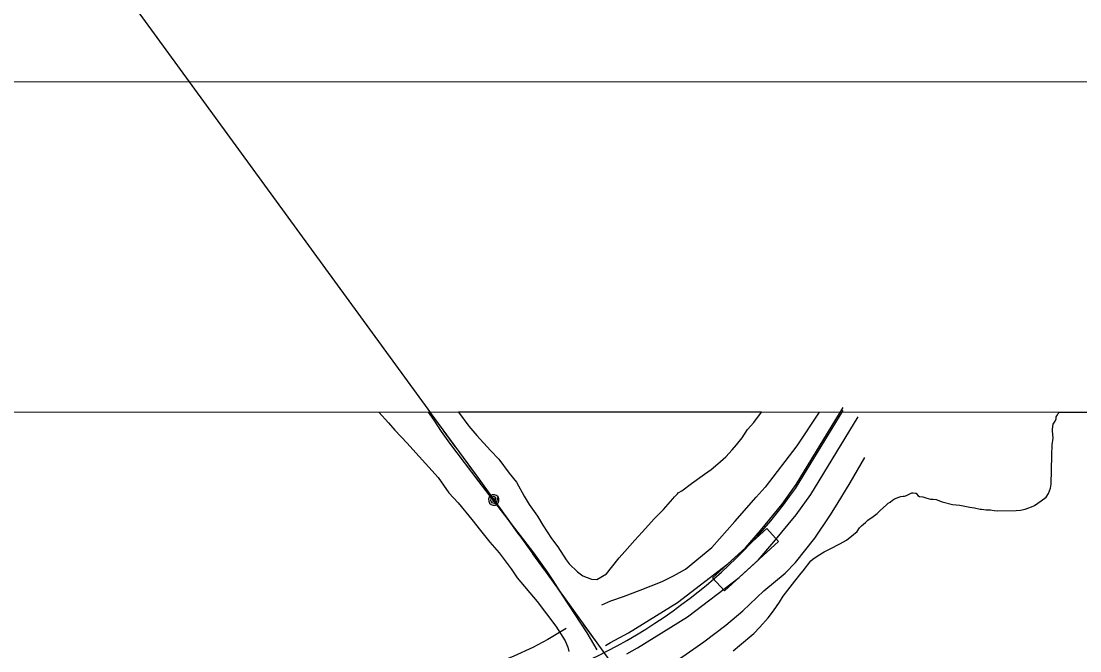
# Model space of a CAD drawing. Extents: x 3250478 to 3288318, y 788638 to 816472.
# Drawn here: x 3277399 to 3279207, y 811795 to 812869 of the extents above; entities that cross this region are included whole.
import ezdxf

# ---------------------------------------------------------------- set-up
doc = ezdxf.new("R2010")
doc.units = 0
for name, color, linetype in [('V-ANNO-SYMB', 7, 'Continuous'), ('V-GRID-FRAM', 7, 'Continuous'), ('V-ROAD-CNTR', 7, 'Continuous'), ('V-SITE-VEGE', 7, 'Continuous'), ('V-TOPO-SHOR', 7, 'Continuous'), ('V-UTIL-LINE', 7, 'Continuous')]:
    doc.layers.add(name, color=color, linetype=linetype)

msp = doc.modelspace()

# ---------------------------------------------------------------- linework, layer by layer
at = {"layer": 'V-ANNO-SYMB'}
msp.add_lwpolyline([(3253811.8, 789856.3), (3286895, 789846.6), (3286901.6, 812763.2), (3253818.4, 812772.8), (3253811.8, 789856.3)], dxfattribs=at)
at = {"layer": 'V-GRID-FRAM'}
msp.add_lwpolyline([(3254649.6, 812209.1), (3286070.1, 812200), (3286072.7, 794013.5), (3254636.4, 794022.7), (3254649.6, 812209.1)], dxfattribs=at)
at = {"layer": 'V-ROAD-CNTR'}
for points in [[(3278382.6, 811796.3), (3278365.3, 811825.1), (3278323.2, 811889.6), (3278307.7, 811914.6), (3278297, 811929.9), (3278274.5, 811961.8), (3278224.9, 812026.4), (3278180.9, 812083), (3278131.3, 812149), (3278116.7, 812169.2), (3278104.2, 812188.1), (3278094.6, 812202.3)], [(3278396.6, 811803.7), (3278405.6, 811808.6), (3278436, 811825.5), (3278519.6, 811877.2), (3278605.9, 811943), (3278636, 811970.4), (3278661.5, 812000), (3278698.2, 812045), (3278722.1, 812078.3), (3278802.5, 812209.9)], [(3278721.3, 812072), (3278802.5, 812204.7)], [(3278433.4, 811789.7), (3278451.2, 811799.7), (3278536.6, 811852.4), (3278625.1, 811920), (3278657.5, 811949.4), (3278684.5, 811980.7), (3278722.1, 812026.8), (3278747.2, 812061.7), (3278828.1, 812194.2)]]:
    msp.add_lwpolyline(points, dxfattribs=at)
msp.add_lwpolyline([(3278579.8, 811919.4), (3278672.3, 812003.5), (3278692.5, 811981.3), (3278600, 811897.2)], close=True, dxfattribs=at)
for centre, radius, start, end in [((3278023.3, 812563.1), 853.5, 306.1927, 324.8704), ((3277985.8, 812593.3), 900.1, 287.8825, 306.9855)]:
    msp.add_arc(centre, radius, start, end, dxfattribs=at)
at = {"layer": 'V-SITE-VEGE'}
for p, q in [((3274431.8, 812203.3), (3278010, 812202.3)), ((3278010, 812202.3), (3278026.4, 812183.6)), ((3278663.4, 812202.1), (3278145.6, 812202.3)), ((3278145.6, 812202.3), (3278163.8, 812178.4)), ((3278650.2, 812184.5), (3278663.4, 812202.1)), ((3279169.8, 812199.8), (3279172, 812202)), ((3279172, 812202), (3279522, 812201.9)), ((3278026.4, 812183.6), (3278037.4, 812171.2)), ((3278639.4, 812172.4), (3278650.2, 812184.5)), ((3279161.4, 812181.4), (3279164.3, 812186.6)), ((3279164.3, 812186.6), (3279166.1, 812190.6)), ((3279166.1, 812190.6), (3279166.2, 812194.1)), ((3279166.2, 812194.1), (3279167.4, 812195.8)), ((3279167.4, 812195.8), (3279169.8, 812199.8)), ((3278037.4, 812171.2), (3278058.2, 812148.9)), ((3278163.8, 812178.4), (3278177.3, 812162)), ((3278630.2, 812158.4), (3278639.4, 812172.4)), ((3279160, 812172.8), (3279161.4, 812181.4)), ((3279160, 812169.9), (3279160, 812172.8)), ((3279160.9, 812157.7), (3279160, 812169.9)), ((3278058.2, 812148.9), (3278073, 812132.7)), ((3278177.3, 812162), (3278200.3, 812136.7)), ((3278613.3, 812137.6), (3278620.3, 812146.3)), ((3278620.3, 812146.3), (3278630.2, 812158.4)), ((3279158.7, 812128.2), (3279159.6, 812146.1)), ((3279159.6, 812146.1), (3279160.9, 812157.7)), ((3278073, 812132.7), (3278095.1, 812107.9)), ((3278200.3, 812136.7), (3278214.9, 812122)), ((3278602.5, 812125.6), (3278613.3, 812137.6)), ((3279157.8, 812079), (3279158.7, 812128.2)), ((3278214.9, 812122), (3278232.5, 812098)), ((3278577.3, 812104.4), (3278588.9, 812113.7)), ((3278588.9, 812113.7), (3278602.5, 812125.6)), ((3278095.1, 812107.9), (3278111, 812090.6)), ((3278232.5, 812098), (3278245.1, 812082.6)), ((3278543.7, 812080.1), (3278565.8, 812096)), ((3278565.8, 812096), (3278577.3, 812104.4)), ((3278111, 812090.6), (3278129.4, 812064.6)), ((3278245.1, 812082.6), (3278258.2, 812058.9)), ((3278527.4, 812067.5), (3278543.7, 812080.1)), ((3279156.5, 812072.1), (3279157.8, 812079)), ((3278129.4, 812064.6), (3278145.3, 812047.2)), ((3278258.2, 812058.9), (3278266.4, 812044.6)), ((3278511.8, 812053.9), (3278514.8, 812057.4)), ((3278514.8, 812057.4), (3278519.7, 812062.5)), ((3278519.7, 812062.5), (3278520.8, 812064.3)), ((3278520.8, 812064.3), (3278527.4, 812067.5)), ((3278890.4, 812054.3), (3278897.4, 812057)), ((3278897.4, 812057), (3278900.9, 812058.1)), ((3278900.9, 812058.1), (3278905, 812058.6)), ((3278905, 812058.6), (3278907.3, 812058.6)), ((3278907.3, 812058.6), (3278910.8, 812059.7)), ((3278910.8, 812059.7), (3278920.1, 812064.2)), ((3278920.1, 812064.2), (3278922.4, 812064.1)), ((3278922.4, 812064.1), (3278925.9, 812063.5)), ((3278925.9, 812063.5), (3278927.1, 812063.5)), ((3278927.1, 812063.5), (3278929.9, 812059.9)), ((3278929.9, 812059.9), (3278932.7, 812058.1)), ((3278932.7, 812058.1), (3278938.5, 812057.5)), ((3278938.5, 812057.5), (3278943.7, 812055.6)), ((3278943.7, 812055.6), (3278951.8, 812053.7)), ((3279140.5, 812050.4), (3279149.3, 812057.2)), ((3279149.3, 812057.2), (3279153.4, 812063.4)), ((3279153.4, 812063.4), (3279156.5, 812072.1)), ((3278145.3, 812047.2), (3278168.6, 812018.7)), ((3278266.4, 812044.6), (3278280.6, 812024.5)), ((3278496, 812035.8), (3278511.8, 812053.9)), ((3278866.3, 812035), (3278876.3, 812043.5)), ((3278876.3, 812043.5), (3278879.3, 812046.9)), ((3278879.3, 812046.9), (3278882.8, 812048.6)), ((3278882.8, 812048.6), (3278886.9, 812052)), ((3278886.9, 812052), (3278890.4, 812054.3)), ((3278951.8, 812053.7), (3278956.4, 812053.7)), ((3278956.4, 812053.7), (3278961.6, 812053)), ((3278961.6, 812053), (3278971.4, 812048.8)), ((3278971.4, 812048.8), (3278989.2, 812044.4)), ((3278989.2, 812044.4), (3279002, 812043)), ((3279002, 812043), (3279018.7, 812039.8)), ((3279018.7, 812039.8), (3279026.8, 812038.5)), ((3279026.8, 812038.5), (3279036.6, 812036.6)), ((3279113.6, 812036.4), (3279117.7, 812038)), ((3279117.7, 812038), (3279124.1, 812040.2)), ((3279124.1, 812040.2), (3279129.3, 812042.5)), ((3279129.3, 812042.5), (3279135.2, 812046.4)), ((3279135.2, 812046.4), (3279140.5, 812050.4)), ((3278280.6, 812024.5), (3278289.6, 812009.3)), ((3278459.7, 811997.1), (3278480.4, 812020.4)), ((3278480.4, 812020.4), (3278496, 812035.8)), ((3278844.6, 812017.5), (3278854, 812023.7)), ((3278854, 812023.7), (3278860.4, 812029.3)), ((3278860.4, 812029.3), (3278866.3, 812035)), ((3279036.6, 812036.6), (3279038.9, 812036.6)), ((3279038.9, 812036.6), (3279047, 812035.2)), ((3279047, 812035.2), (3279053.9, 812035.1)), ((3279053.9, 812035.1), (3279060.3, 812033.9)), ((3279060.3, 812033.9), (3279066.1, 812033.7)), ((3279066.1, 812033.7), (3279097.9, 812034.3)), ((3279097.9, 812034.3), (3279105.5, 812034.8)), ((3279105.5, 812034.8), (3279113.6, 812036.4)), ((3278168.6, 812018.7), (3278183.3, 812000.1)), ((3278289.6, 812009.3), (3278304.5, 811986.4)), ((3278826.3, 811998.1), (3278830.5, 812004.4)), ((3278830.5, 812004.4), (3278834, 812007.8)), ((3278834, 812007.8), (3278840.5, 812013.5)), ((3278840.5, 812013.5), (3278844.6, 812017.5)), ((3278183.3, 812000.1), (3278199.3, 811980.3)), ((3278304.5, 811986.4), (3278315.5, 811971.9)), ((3278430.1, 811964.3), (3278446.9, 811983.3)), ((3278446.9, 811983.3), (3278459.7, 811997.1)), ((3278797, 811977.2), (3278808.1, 811983.4)), ((3278808.1, 811983.4), (3278820.4, 811993)), ((3278820.4, 811993), (3278826.3, 811998.1)), ((3278199.3, 811980.3), (3278215.2, 811961.7)), ((3278315.5, 811971.9), (3278329.5, 811950)), ((3278770.1, 811963.8), (3278780.6, 811968.8)), ((3278780.6, 811968.8), (3278797, 811977.2)), ((3278215.2, 811961.7), (3278236, 811934.4)), ((3278329.5, 811950), (3278334.6, 811943.2)), ((3278407.2, 811936.6), (3278420.2, 811953.1)), ((3278420.2, 811953.1), (3278430.1, 811964.3)), ((3278734.2, 811931.4), (3278747.2, 811948)), ((3278747.2, 811948), (3278750.8, 811950.8)), ((3278750.8, 811950.8), (3278760.1, 811957.6)), ((3278760.1, 811957.6), (3278770.1, 811963.8)), ((3278236, 811934.4), (3278245.8, 811919.5)), ((3278334.6, 811943.2), (3278349.2, 811929.5)), ((3278349.2, 811929.5), (3278357.9, 811922.5)), ((3278398.3, 811926.2), (3278407.2, 811936.6)), ((3278730.7, 811927.4), (3278734.2, 811931.4)), ((3278245.8, 811919.5), (3278280.2, 811878.6)), ((3278357.9, 811922.5), (3278373, 811916.9)), ((3278373, 811916.9), (3278382.1, 811916.3)), ((3278382.1, 811916.3), (3278398.3, 811926.2)), ((3278712.3, 811903.5), (3278720, 811913.7)), ((3278720, 811913.7), (3278730.7, 811927.4)), ((3278700.4, 811888), (3278712.3, 811903.5)), ((3278280.2, 811878.6), (3278312, 811836.5)), ((3278683.8, 811862.9), (3278693.9, 811877.7)), ((3278693.9, 811877.7), (3278700.4, 811888)), ((3278674.3, 811850.9), (3278683.8, 811862.9)), ((3278660.1, 811834.9), (3278674.3, 811850.9)), ((3278312, 811836.5), (3278327.9, 811811.7)), ((3278625.9, 811803.7), (3278650.1, 811824.1)), ((3278650.1, 811824.1), (3278660.1, 811834.9)), ((3278327.9, 811811.7), (3278332.8, 811800.6)), ((3278614.8, 811794.6), (3278625.9, 811803.7)), ((3278332.8, 811800.6), (3278334, 811793.2))]:
    msp.add_line(p, q, dxfattribs=at)
at = {"layer": 'V-TOPO-SHOR'}
for points in [[(3278761.9, 812202.1), (3278723.4, 812144.3), (3278669.5, 812074.2)], [(3278602.5, 811838.5), (3278631.2, 811862.8), (3278667, 811897.1), (3278703.5, 811927.4), (3278721.1, 811945.2), (3278754.3, 811987), (3278780, 812025.2), (3278792.6, 812044.9), (3278814.3, 812081.6), (3278839.7, 812124.6)], [(3278390.7, 811872.9), (3278405.8, 811880), (3278427.6, 811887.5), (3278456.2, 811898), (3278493.4, 811913.1), (3278512.9, 811922.4), (3278533.5, 811934), (3278578.3, 811970.8), (3278617.6, 812015.4), (3278654.3, 812056.7), (3278669.5, 812074.2)], [(3278329.7, 811832.6), (3278298.2, 811813.9), (3278272.7, 811800.4), (3278240.4, 811785.4), (3278198.4, 811768.6), (3278157.9, 811756.3), (3278144.3, 811752.7)], [(3278478.2, 811757.1), (3278486, 811758.6), (3278490.3, 811760.7), (3278529, 811784.7), (3278564.8, 811809.8), (3278602.5, 811838.5)]]:
    msp.add_lwpolyline(points, dxfattribs=at)
at = {"layer": 'V-UTIL-LINE'}
for points in [[(3274948.7, 816472.2), (3275629.6, 815559.7), (3275957.4, 815115), (3276245.2, 814738.4), (3276520.7, 814353.6), (3276802.8, 813974.8), (3277079, 813598.7), (3278098.2, 812200.7)], [(3278097.1, 812202.2), (3278175.8, 812094.2), (3278523.5, 811611.2), (3278817.3, 811214.6), (3279189.3, 810702.7), (3279560.4, 810203.4), (3279914.9, 809719), (3280187.6, 809285.3), (3280419.9, 808793.6), (3280629.5, 808284.8), (3280821.4, 807846.5)], [(3278119.8, 812171), (3278139.8, 812143.5)], [(3278163.4, 812111.2), (3278175.8, 812094.2), (3278183.3, 812083.7)], [(3278206.1, 812052), (3278207.1, 812054.8), (3278204.9, 812054.1), (3278204, 812051.5), (3278206, 812049.4), (3278208.8, 812051.2), (3278209.7, 812055.8), (3278206, 812057.9), (3278201.4, 812056.2), (3278200.5, 812051.8), (3278202.2, 812047.7), (3278206.9, 812046.4), (3278211.5, 812049.4), (3278213.4, 812057.3), (3278210.9, 812059.7), (3278207.6, 812060.9), (3278204.1, 812060.8), (3278200.9, 812059.4), (3278198.5, 812056.8), (3278197.3, 812053.5), (3278197.4, 812050), (3278198.8, 812046.8), (3278201.4, 812044.4), (3278204.7, 812043.2), (3278208.2, 812043.3), (3278211.4, 812044.7), (3278213.8, 812047.3), (3278215, 812050.6), (3278214.9, 812054.1), (3278213.4, 812057.3)], [(3278228.9, 812020.4), (3278248.8, 811992.8)], [(3278272.2, 811960.3), (3278292, 811932.8)], [(3278315.4, 811900.3), (3278335.3, 811872.7)], [(3278358.6, 811840.2), (3278378.5, 811812.6)]]:
    msp.add_lwpolyline(points, dxfattribs=at)

doc.saveas('drawing.dxf')
